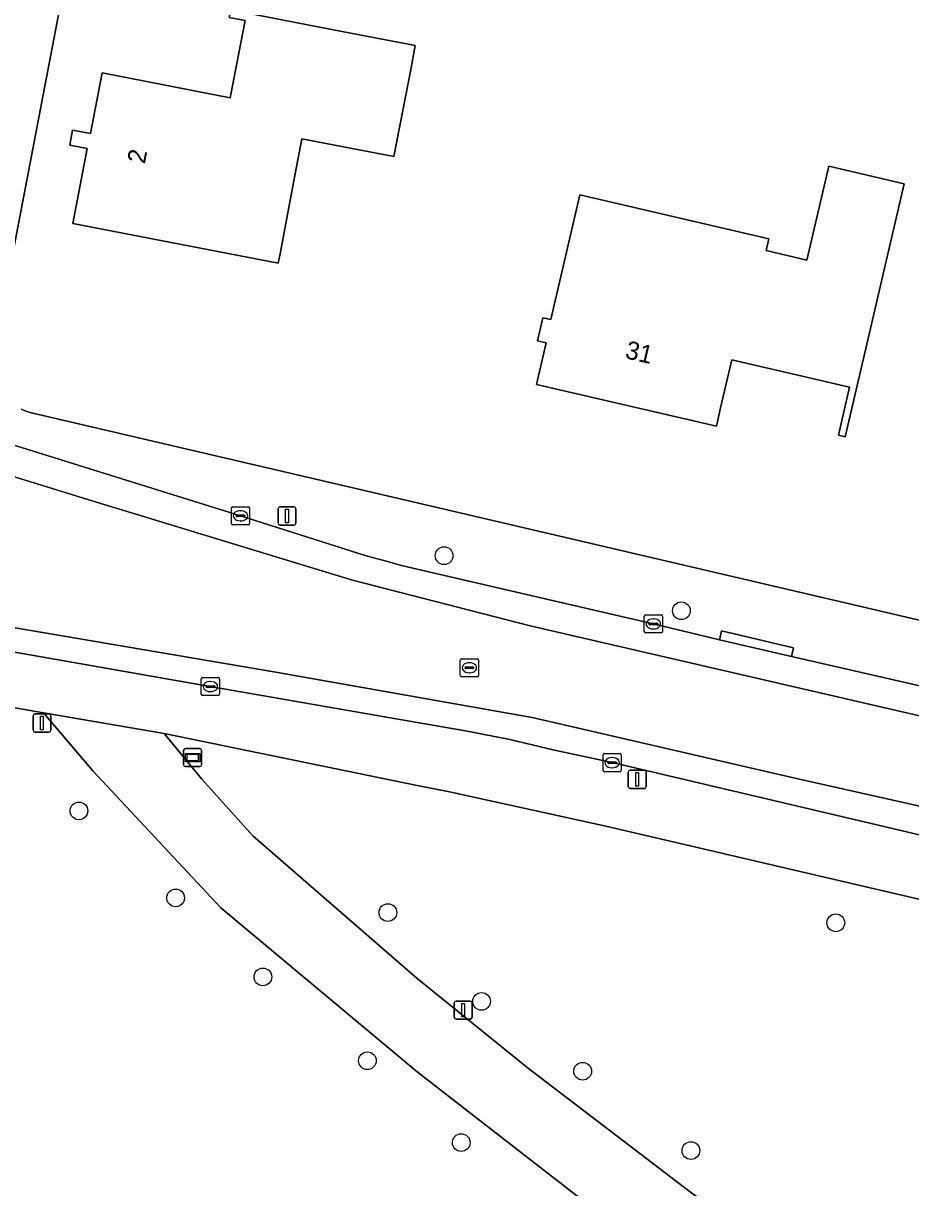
# Model space of a CAD drawing. Extents: x 162184 to 163154, y 385507 to 386516.
# Drawn here: x 162478.2 to 162527.3, y 385671.1 to 385735.4 of the extents above; entities that cross this region are included whole.
import ezdxf

# ---------------------------------------------------------------- set-up
doc = ezdxf.new("R2010")
doc.units = 0
for name, color, linetype in [('IMGEO_Boom', 7, 'Continuous'), ('IMGEO_Erf', 7, 'Continuous'), ('IMGEO_Groenvoorziening', 7, 'Continuous'), ('IMGEO_Kolk', 7, 'Continuous'), ('IMGEO_Lichtmast', 7, 'Continuous'), ('IMGEO_Pand', 7, 'Continuous'), ('IMGEO_Pand_nummerreeks', 7, 'Continuous'), ('IMGEO_Rijbaan_lokaal_gesloten', 7, 'Continuous'), ('IMGEO_Rioolput', 7, 'Continuous'), ('IMGEO_Verkeersbordpaal', 7, 'Continuous'), ('IMGEO_Voetpad_open', 7, 'Continuous'), ('IMGEO_Wegwijzer', 7, 'Continuous')]:
    doc.layers.add(name, color=color, linetype=linetype)

msp = doc.modelspace()

# ---------------------------------------------------------------- linework, layer by layer
at = {"layer": 'IMGEO_Boom'}
for centre in [(162501.483, 385705.972), (162514.588, 385702.929), (162481.32, 385691.879), (162486.658, 385687.073), (162498.378, 385686.263), (162523.117, 385685.697), (162491.475, 385682.711), (162503.553, 385681.36), (162497.245, 385678.083), (162509.136, 385677.5), (162502.428, 385673.559), (162515.113, 385673.12)]:
    msp.add_circle(centre, 0.489, dxfattribs=at)
at = {"layer": 'IMGEO_Erf'}
for points in [[(162488.149, 385777.393), (162482.897, 385750), (162476.625, 385717.285)], [(162478.146, 385714.062), (162478.381, 385713.959), (162478.624, 385713.877), (162478.764, 385713.841), (162500, 385708.882), (162617.624, 385681.414), (162624.775, 385679.694), (162625.131, 385679.628), (162625.491, 385679.594), (162625.852, 385679.592), (162626.213, 385679.622), (162626.569, 385679.685), (162626.918, 385679.779), (162627.258, 385679.904), (162627.585, 385680.059), (162627.897, 385680.242), (162628.191, 385680.452), (162628.465, 385680.688), (162628.717, 385680.948), (162628.945, 385681.229), (162629.147, 385681.529), (162629.224, 385681.661), (162660.237, 385737.235)]]:
    msp.add_lwpolyline(points, dxfattribs=at)
for points in [[(162498.707, 385728.006), (162493.63, 385728.988), (162493.106, 385726.28), (162492.427, 385722.648), (162492.326, 385722.123), (162480.977, 385724.317), (162481.776, 385728.448), (162480.81, 385728.635), (162480.971, 385729.466), (162481.949, 385729.276), (162482.597, 385732.627), (162489.671, 385731.259), (162490.495, 385735.518), (162489.612, 385735.689), (162489.693, 385736.111), (162494.603, 385735.162), (162499.892, 385734.14), (162499.656, 385732.916)], [(162524.767, 385717.411), (162523.634, 385712.541), (162523.26, 385712.628), (162523.876, 385715.273), (162517.373, 385716.787), (162516.757, 385714.138), (162516.519, 385713.117), (162506.592, 385715.427), (162507.126, 385717.725), (162506.641, 385717.838), (162506.937, 385719.108), (162507.38, 385719.005), (162508.983, 385725.895), (162519.425, 385723.465), (162519.273, 385722.815), (162521.525, 385722.291), (162522.731, 385727.473), (162526.884, 385726.507)]]:
    msp.add_lwpolyline(points, close=True, dxfattribs=at)
at = {"layer": 'IMGEO_Groenvoorziening'}
for points in [[(162589.57, 385616.052), (162545.173, 385644.904), (162522.989, 385660.038), (162509.786, 385669.859), (162500, 385677.476), (162489.158, 385686.52), (162482.082, 385694.093), (162479.353, 385697.299), (162473.355, 385698.336)], [(162529.911, 385686.486), (162510.409, 385691.03), (162501.777, 385692.922), (162500, 385693.286), (162486.021, 385696.149), (162488.1, 385693.633), (162490.925, 385690.506), (162500, 385682.629), (162506.139, 385677.653), (162515.097, 385670.829), (162529.138, 385660.657)]]:
    msp.add_lwpolyline(points, dxfattribs=at)
at = {"layer": 'IMGEO_Kolk'}
for p, q in [((162489.735, 385707.749), (162489.735, 385708.601)), ((162489.81, 385708.675), (162490.662, 385708.675)), ((162489.994, 385708.169), (162489.994, 385708.181)), ((162490.432, 385708.132), (162490.034, 385708.132)), ((162490.037, 385708.218), (162490.435, 385708.218)), ((162490.223, 385708.455), (162490.248, 385708.455)), ((162490.478, 385708.181), (162490.478, 385708.169)), ((162490.736, 385708.601), (162490.736, 385707.749)), ((162490.662, 385707.675), (162489.81, 385707.675)), ((162490.246, 385707.895), (162490.221, 385707.895)), ((162512.539, 385701.776), (162512.539, 385702.628)), ((162512.614, 385702.702), (162513.466, 385702.702)), ((162513.027, 385702.482), (162513.052, 385702.482)), ((162513.54, 385702.628), (162513.54, 385701.776)), ((162513.466, 385701.702), (162512.614, 385701.702)), ((162512.798, 385702.196), (162512.798, 385702.208)), ((162513.236, 385702.159), (162512.838, 385702.159)), ((162512.841, 385702.245), (162513.239, 385702.245)), ((162513.05, 385701.922), (162513.025, 385701.922)), ((162513.282, 385702.208), (162513.282, 385702.196)), ((162488.076, 385698.317), (162488.076, 385699.169)), ((162488.151, 385699.243), (162489.003, 385699.243)), ((162489.077, 385699.169), (162489.077, 385698.317)), ((162488.335, 385698.737), (162488.335, 385698.749)), ((162488.773, 385698.7), (162488.375, 385698.7)), ((162488.378, 385698.786), (162488.776, 385698.786)), ((162488.587, 385698.463), (162488.562, 385698.463)), ((162488.564, 385699.023), (162488.589, 385699.023)), ((162488.819, 385698.749), (162488.819, 385698.737)), ((162489.003, 385698.243), (162488.151, 385698.243)), ((162510.26, 385694.115), (162510.26, 385694.967)), ((162510.335, 385695.041), (162511.187, 385695.041)), ((162510.562, 385694.584), (162510.96, 385694.584)), ((162510.748, 385694.821), (162510.773, 385694.821)), ((162511.261, 385694.967), (162511.261, 385694.115)), ((162511.187, 385694.041), (162510.335, 385694.041)), ((162510.519, 385694.535), (162510.519, 385694.547)), ((162510.957, 385694.498), (162510.559, 385694.498)), ((162510.771, 385694.261), (162510.746, 385694.261)), ((162511.003, 385694.547), (162511.003, 385694.535))]:
    msp.add_line(p, q, dxfattribs=at)
for points in [[(162489.735, 385707.749), (162489.735, 385708.601)], [(162489.81, 385708.675), (162490.662, 385708.675)], [(162490.736, 385708.601), (162490.736, 385707.749)], [(162490.662, 385707.675), (162489.81, 385707.675)], [(162512.539, 385701.776), (162512.539, 385702.628)], [(162512.614, 385702.702), (162513.466, 385702.702)], [(162513.54, 385702.628), (162513.54, 385701.776)], [(162513.466, 385701.702), (162512.614, 385701.702)], [(162488.076, 385698.317), (162488.076, 385699.169)], [(162488.151, 385699.243), (162489.003, 385699.243)], [(162489.077, 385699.169), (162489.077, 385698.317)], [(162489.003, 385698.243), (162488.151, 385698.243)], [(162510.26, 385694.115), (162510.26, 385694.967)], [(162510.335, 385695.041), (162511.187, 385695.041)], [(162511.261, 385694.967), (162511.261, 385694.115)], [(162511.187, 385694.041), (162510.335, 385694.041)]]:
    msp.add_lwpolyline(points, dxfattribs=at)
for centre, radius, start, end in [((162489.812, 385708.599), 0.0765, 91.55205, 178.44795), ((162489.812, 385708.599), 0.0765, 91.55205, 178.44795), ((162490.034, 385708.178), 0.0403, 85.87752, 175.75265), ((162490.031, 385708.168), 0.0366, 178.93798, 274.71019), ((162490.435, 385708.175), 0.043, 264.86636, 352.45326), ((162490.439, 385708.18), 0.0386, 1.73085, 96.63898), ((162490.66, 385708.599), 0.0765, 1.55205, 88.44795), ((162490.66, 385708.599), 0.0765, 1.55205, 88.44795), ((162489.812, 385707.751), 0.0765, 181.55205, 268.44795), ((162489.812, 385707.751), 0.0765, 181.55205, 268.44795), ((162490.66, 385707.751), 0.0765, 271.55205, 358.44795), ((162490.66, 385707.751), 0.0765, 271.55205, 358.44795), ((162512.616, 385702.626), 0.0765, 91.55205, 178.44795), ((162512.616, 385702.626), 0.0765, 91.55205, 178.44795), ((162513.464, 385702.626), 0.0765, 1.55205, 88.44795), ((162513.464, 385702.626), 0.0765, 1.55205, 88.44795), ((162512.616, 385701.778), 0.0765, 181.55205, 268.44795), ((162512.616, 385701.778), 0.0765, 181.55205, 268.44795), ((162512.838, 385702.205), 0.0403, 85.87752, 175.75265), ((162512.835, 385702.195), 0.0366, 178.93798, 274.71019), ((162513.239, 385702.202), 0.043, 264.86636, 352.45326), ((162513.243, 385702.207), 0.0386, 1.73085, 96.63898), ((162513.464, 385701.778), 0.0765, 271.55205, 358.44795), ((162513.464, 385701.778), 0.0765, 271.55205, 358.44795), ((162488.153, 385699.167), 0.0765, 91.55205, 178.44795), ((162488.153, 385699.167), 0.0765, 91.55205, 178.44795), ((162489.001, 385699.167), 0.0765, 1.55205, 88.44795), ((162489.001, 385699.167), 0.0765, 1.55205, 88.44795), ((162488.375, 385698.746), 0.0403, 85.87752, 175.75265), ((162488.372, 385698.736), 0.0366, 178.93798, 274.71019), ((162488.776, 385698.743), 0.043, 264.86636, 352.45326), ((162488.78, 385698.748), 0.0386, 1.73085, 96.63898), ((162488.153, 385698.319), 0.0765, 181.55205, 268.44795), ((162488.153, 385698.319), 0.0765, 181.55205, 268.44795), ((162489.001, 385698.319), 0.0765, 271.55205, 358.44795), ((162489.001, 385698.319), 0.0765, 271.55205, 358.44795), ((162510.337, 385694.965), 0.0765, 91.55205, 178.44795), ((162510.337, 385694.965), 0.0765, 91.55205, 178.44795), ((162510.559, 385694.544), 0.0403, 85.87752, 175.75265), ((162510.964, 385694.546), 0.0386, 1.73085, 96.63898), ((162511.185, 385694.965), 0.0765, 1.55205, 88.44795), ((162511.185, 385694.965), 0.0765, 1.55205, 88.44795), ((162510.337, 385694.117), 0.0765, 181.55205, 268.44795), ((162510.337, 385694.117), 0.0765, 181.55205, 268.44795), ((162510.556, 385694.534), 0.0366, 178.93798, 274.71019), ((162510.96, 385694.541), 0.043, 264.86636, 352.45326), ((162511.185, 385694.117), 0.0765, 271.55205, 358.44795), ((162511.185, 385694.117), 0.0765, 271.55205, 358.44795)]:
    msp.add_arc(centre, radius, start, end, dxfattribs=at)
for centre, major_axis, ratio, start_param, end_param in [((162490.222, 385708.175), (-0.387, 0.002), 0.722429, 4.712389, 7.853982), ((162490.247, 385708.175), (-0.39, 0.002), 0.717154, 1.570796, 4.712389), ((162513.026, 385702.202), (-0.387, 0.002), 0.722429, 4.712389, 7.853982), ((162513.051, 385702.202), (-0.39, 0.002), 0.717154, 1.570796, 4.712389), ((162488.563, 385698.743), (-0.387, 0.002), 0.722429, 4.712389, 7.853982), ((162488.588, 385698.743), (-0.39, 0.002), 0.717154, 1.570796, 4.712389), ((162510.747, 385694.541), (-0.387, 0.002), 0.722429, 4.712389, 7.853982), ((162510.772, 385694.541), (-0.39, 0.002), 0.717154, 1.570796, 4.712389)]:
    msp.add_ellipse(centre, major_axis=major_axis, ratio=ratio, start_param=start_param, end_param=end_param, dxfattribs=at)
at = {"layer": 'IMGEO_Lichtmast'}
for p, q in [((162492.312, 385707.765), (162492.312, 385708.565)), ((162492.312, 385708.565), (162492.312, 385707.765)), ((162492.412, 385708.665), (162493.202, 385708.665)), ((162493.202, 385708.665), (162492.412, 385708.665)), ((162493.302, 385708.565), (162493.302, 385707.765)), ((162493.302, 385707.765), (162493.302, 385708.565)), ((162493.202, 385707.665), (162492.412, 385707.665)), ((162492.412, 385707.665), (162493.202, 385707.665)), ((162511.654, 385693.223), (162511.654, 385694.023)), ((162511.654, 385694.023), (162511.654, 385693.223)), ((162511.754, 385694.123), (162512.544, 385694.123)), ((162512.544, 385694.123), (162511.754, 385694.123)), ((162512.644, 385694.023), (162512.644, 385693.223)), ((162512.644, 385693.223), (162512.644, 385694.023)), ((162512.544, 385693.123), (162511.754, 385693.123)), ((162511.754, 385693.123), (162512.544, 385693.123)), ((162502.045, 385680.475), (162502.045, 385681.275)), ((162502.045, 385681.275), (162502.045, 385680.475)), ((162502.145, 385681.375), (162502.935, 385681.375)), ((162502.935, 385681.375), (162502.145, 385681.375)), ((162503.035, 385681.275), (162503.035, 385680.475)), ((162503.035, 385680.475), (162503.035, 385681.275)), ((162502.935, 385680.375), (162502.145, 385680.375)), ((162502.145, 385680.375), (162502.935, 385680.375))]:
    msp.add_line(p, q, dxfattribs=at)
for points in [[(162492.732, 385708.54), (162492.882, 385708.54), (162492.882, 385707.79), (162492.732, 385707.79), (162492.732, 385708.54)], [(162512.074, 385693.998), (162512.224, 385693.998), (162512.224, 385693.248), (162512.074, 385693.248), (162512.074, 385693.998)], [(162502.465, 385681.25), (162502.615, 385681.25), (162502.615, 385680.5), (162502.465, 385680.5), (162502.465, 385681.25)]]:
    msp.add_lwpolyline(points, dxfattribs=at)
for centre, start, end in [((162492.412, 385708.565), 90, 180), ((162492.412, 385708.565), 90, 180), ((162493.202, 385708.565), 0, 90), ((162493.202, 385708.565), 360, 90), ((162492.412, 385707.765), 180, 270), ((162492.412, 385707.765), 180, 270), ((162493.202, 385707.765), 270, 0), ((162493.202, 385707.765), 270, 0), ((162511.754, 385694.023), 90, 180), ((162511.754, 385694.023), 90, 180), ((162512.544, 385694.023), 0, 90), ((162512.544, 385694.023), 360, 90), ((162511.754, 385693.223), 180, 270), ((162511.754, 385693.223), 180, 270), ((162512.544, 385693.223), 270, 0), ((162512.544, 385693.223), 270, 0), ((162502.145, 385681.275), 90, 180), ((162502.145, 385681.275), 90, 180), ((162502.935, 385681.275), 0, 90), ((162502.935, 385681.275), 360, 90), ((162502.145, 385680.475), 180, 270), ((162502.145, 385680.475), 180, 270), ((162502.935, 385680.475), 270, 0), ((162502.935, 385680.475), 270, 0)]:
    msp.add_arc(centre, 0.1, start, end, dxfattribs=at)
at = {"layer": 'IMGEO_Pand'}
for points in [[(162499.656, 385732.916), (162499.892, 385734.14), (162494.603, 385735.162), (162489.693, 385736.111), (162489.612, 385735.689), (162490.495, 385735.518), (162489.671, 385731.259), (162482.597, 385732.627), (162481.949, 385729.276), (162480.971, 385729.466), (162480.81, 385728.635), (162481.776, 385728.448), (162480.977, 385724.317), (162492.326, 385722.123), (162492.427, 385722.648), (162493.106, 385726.28), (162493.63, 385728.988), (162498.707, 385728.006)], [(162523.26, 385712.628), (162523.634, 385712.541), (162524.767, 385717.411), (162526.884, 385726.507), (162522.731, 385727.473), (162521.525, 385722.291), (162519.273, 385722.815), (162519.425, 385723.465), (162508.983, 385725.895), (162507.38, 385719.005), (162506.937, 385719.108), (162506.641, 385717.838), (162507.126, 385717.725), (162506.592, 385715.427), (162516.519, 385713.117), (162516.757, 385714.138), (162517.373, 385716.787), (162523.876, 385715.273)]]:
    msp.add_lwpolyline(points, close=True, dxfattribs=at)
at = {"layer": 'IMGEO_Rijbaan_lokaal_gesloten'}
for points in [[(162596.673, 385682.668), (162581.228, 385686.28), (162576.537, 385687.359), (162574.67, 385687.832), (162562.11, 385690.704), (162557.426, 385691.836), (162553.638, 385692.705), (162540.574, 385695.766), (162536.884, 385696.617), (162532.103, 385697.782), (162520.672, 385700.403), (162516.684, 385701.329), (162513.036, 385702.201), (162500, 385705.228), (162499.137, 385705.428), (162498.162, 385705.705), (162497.177, 385705.955), (162490.232, 385708.174), (162475.827, 385712.657)], [(162475.54, 385711), (162481.859, 385709.051), (162496.424, 385704.627), (162506.242, 385702.09), (162537.465, 385694.883), (162564.579, 385688.443), (162621.523, 385675.27)], [(162621.523, 385675.27), (162564.579, 385688.443), (162537.465, 385694.883), (162506.242, 385702.09), (162496.424, 385704.627), (162481.859, 385709.051), (162475.54, 385711)], [(162594.827, 385676.576), (162561.442, 385684.248), (162538.659, 385689.688), (162520.788, 385693.711), (162506.353, 385697.029), (162492.081, 385699.555), (162476.801, 385702.157)], [(162476.801, 385702.157), (162492.081, 385699.555), (162506.353, 385697.029), (162520.788, 385693.711), (162538.659, 385689.688), (162561.442, 385684.248), (162594.827, 385676.576)], [(162473.871, 385701.324), (162488.573, 385698.744), (162500, 385696.76), (162502.673, 385696.296), (162505.12, 385695.817), (162507.586, 385695.239), (162510.757, 385694.542), (162530.778, 385689.832), (162552.759, 385684.701), (162560.282, 385682.986), (162566.158, 385681.59), (162573.765, 385679.8), (162578.5, 385678.728), (162582.293, 385677.847), (162592.566, 385675.475)]]:
    msp.add_lwpolyline(points, dxfattribs=at)
at = {"layer": 'IMGEO_Rioolput'}
for p, q in [((162502.38, 385699.356), (162502.38, 385700.208)), ((162502.455, 385700.282), (162503.307, 385700.282)), ((162502.639, 385699.776), (162502.639, 385699.788)), ((162503.077, 385699.739), (162502.679, 385699.739)), ((162502.682, 385699.825), (162503.08, 385699.825)), ((162502.868, 385700.062), (162502.893, 385700.062)), ((162503.123, 385699.788), (162503.123, 385699.776)), ((162503.381, 385700.208), (162503.381, 385699.356)), ((162503.307, 385699.282), (162502.455, 385699.282)), ((162502.891, 385699.502), (162502.866, 385699.502))]:
    msp.add_line(p, q, dxfattribs=at)
for points in [[(162502.38, 385699.356), (162502.38, 385700.208)], [(162502.455, 385700.282), (162503.307, 385700.282)], [(162503.381, 385700.208), (162503.381, 385699.356)], [(162503.307, 385699.282), (162502.455, 385699.282)]]:
    msp.add_lwpolyline(points, dxfattribs=at)
for centre, radius, start, end in [((162502.457, 385700.206), 0.0765, 91.55205, 178.44795), ((162502.457, 385700.206), 0.0765, 91.55205, 178.44795), ((162502.679, 385699.785), 0.0403, 85.87752, 175.75265), ((162502.676, 385699.775), 0.0366, 178.93798, 274.71019), ((162503.08, 385699.782), 0.043, 264.86636, 352.45326), ((162503.084, 385699.787), 0.0386, 1.73085, 96.63898), ((162503.305, 385700.206), 0.0765, 1.55205, 88.44795), ((162503.305, 385700.206), 0.0765, 1.55205, 88.44795), ((162502.457, 385699.358), 0.0765, 181.55205, 268.44795), ((162502.457, 385699.358), 0.0765, 181.55205, 268.44795), ((162503.305, 385699.358), 0.0765, 271.55205, 358.44795), ((162503.305, 385699.358), 0.0765, 271.55205, 358.44795)]:
    msp.add_arc(centre, radius, start, end, dxfattribs=at)
for centre, major_axis, ratio, start_param, end_param in [((162502.867, 385699.782), (-0.387, 0.002), 0.722429, 4.712389, 7.853982), ((162502.892, 385699.782), (-0.39, 0.002), 0.717154, 1.570796, 4.712389)]:
    msp.add_ellipse(centre, major_axis=major_axis, ratio=ratio, start_param=start_param, end_param=end_param, dxfattribs=at)
at = {"layer": 'IMGEO_Verkeersbordpaal'}
for p, q in [((162478.881, 385697.23), (162479.671, 385697.23)), ((162479.671, 385697.23), (162478.881, 385697.23)), ((162478.781, 385696.33), (162478.781, 385697.13)), ((162478.781, 385697.13), (162478.781, 385696.33)), ((162479.771, 385697.13), (162479.771, 385696.33)), ((162479.771, 385696.33), (162479.771, 385697.13)), ((162479.671, 385696.23), (162478.881, 385696.23)), ((162478.881, 385696.23), (162479.671, 385696.23))]:
    msp.add_line(p, q, dxfattribs=at)
msp.add_lwpolyline([(162479.201, 385697.105), (162479.351, 385697.105), (162479.351, 385696.355), (162479.201, 385696.355), (162479.201, 385697.105)], dxfattribs=at)
for centre, start, end in [((162478.881, 385697.13), 90, 180), ((162478.881, 385697.13), 90, 180), ((162479.671, 385697.13), 0, 90), ((162479.671, 385697.13), 360, 90), ((162478.881, 385696.33), 180, 270), ((162478.881, 385696.33), 180, 270), ((162479.671, 385696.33), 270, 0), ((162479.671, 385696.33), 270, 0)]:
    msp.add_arc(centre, 0.1, start, end, dxfattribs=at)
at = {"layer": 'IMGEO_Voetpad_open'}
for points in [[(162476.625, 385717.285), (162482.897, 385750), (162488.149, 385777.393)], [(162617.624, 385681.414), (162500, 385708.882), (162478.764, 385713.841), (162478.624, 385713.877), (162478.381, 385713.959), (162478.146, 385714.062)], [(162475.827, 385712.657), (162490.232, 385708.174), (162497.177, 385705.955), (162498.162, 385705.705), (162499.137, 385705.428), (162500, 385705.228), (162513.036, 385702.201), (162516.684, 385701.329), (162516.797, 385701.816), (162520.785, 385700.89), (162520.672, 385700.403), (162532.103, 385697.782)], [(162592.566, 385675.475), (162582.293, 385677.847), (162582.18, 385677.36), (162578.387, 385678.241), (162578.5, 385678.728), (162573.765, 385679.8), (162566.158, 385681.59), (162566.043, 385681.104), (162560.167, 385682.5), (162560.282, 385682.986), (162552.759, 385684.701), (162530.778, 385689.832), (162510.757, 385694.542), (162507.586, 385695.239), (162505.12, 385695.817), (162502.673, 385696.296), (162500, 385696.76), (162488.573, 385698.744), (162473.871, 385701.324)], [(162473.355, 385698.336), (162479.353, 385697.299), (162486.021, 385696.149), (162500, 385693.286), (162501.777, 385692.922), (162510.409, 385691.03), (162529.911, 385686.486), (162554.918, 385680.665), (162559.349, 385679.634), (162578.242, 385675.236), (162582.915, 385674.148), (162593.532, 385671.677)], [(162592.871, 385618.869), (162551.663, 385645.322), (162529.138, 385660.657), (162515.097, 385670.829), (162506.139, 385677.653), (162500, 385682.629), (162490.925, 385690.506), (162488.1, 385693.633), (162486.021, 385696.149), (162479.353, 385697.299), (162482.082, 385694.093), (162489.158, 385686.52), (162500, 385677.476), (162509.786, 385669.859), (162522.989, 385660.038), (162545.173, 385644.904), (162589.57, 385616.052)]]:
    msp.add_lwpolyline(points, dxfattribs=at)
msp.add_lwpolyline([(162520.672, 385700.403), (162520.785, 385700.89), (162516.797, 385701.816), (162516.684, 385701.329)], close=True, dxfattribs=at)
at = {"layer": 'IMGEO_Wegwijzer'}
for p, q in [((162487.201, 385695.324), (162487.991, 385695.324)), ((162487.991, 385695.324), (162487.201, 385695.324)), ((162487.101, 385694.424), (162487.101, 385695.224)), ((162487.101, 385695.224), (162487.101, 385694.424)), ((162488.091, 385695.224), (162488.091, 385694.424)), ((162488.091, 385694.424), (162488.091, 385695.224)), ((162487.991, 385694.324), (162487.201, 385694.324)), ((162487.201, 385694.324), (162487.991, 385694.324))]:
    msp.add_line(p, q, dxfattribs=at)
for points in [[(162487.202, 385695.056), (162487.99, 385695.056), (162487.99, 385694.592), (162487.202, 385694.592), (162487.202, 385695.056)], [(162487.267, 385694.991), (162487.267, 385694.657), (162487.925, 385694.657), (162487.925, 385694.991), (162487.267, 385694.991)]]:
    msp.add_lwpolyline(points, dxfattribs=at)
for centre, start, end in [((162487.201, 385695.224), 90, 180), ((162487.201, 385695.224), 90, 180), ((162487.991, 385695.224), 0, 90), ((162487.991, 385695.224), 360, 90), ((162487.201, 385694.424), 180, 270), ((162487.201, 385694.424), 180, 270), ((162487.991, 385694.424), 270, 0), ((162487.991, 385694.424), 270, 0)]:
    msp.add_arc(centre, 0.1, start, end, dxfattribs=at)

# ---------------------------------------------------------------- texts
at = {"layer": 'IMGEO_Pand_nummerreeks'}
for s, rotation, p in [('2', 78.97077, (162484.953, 385727.572)), ('31', 346.90047, (162511.432, 385716.888))]:
    msp.add_text(s, height=1, rotation=rotation, dxfattribs=at).set_placement(p)

doc.saveas('drawing.dxf')
